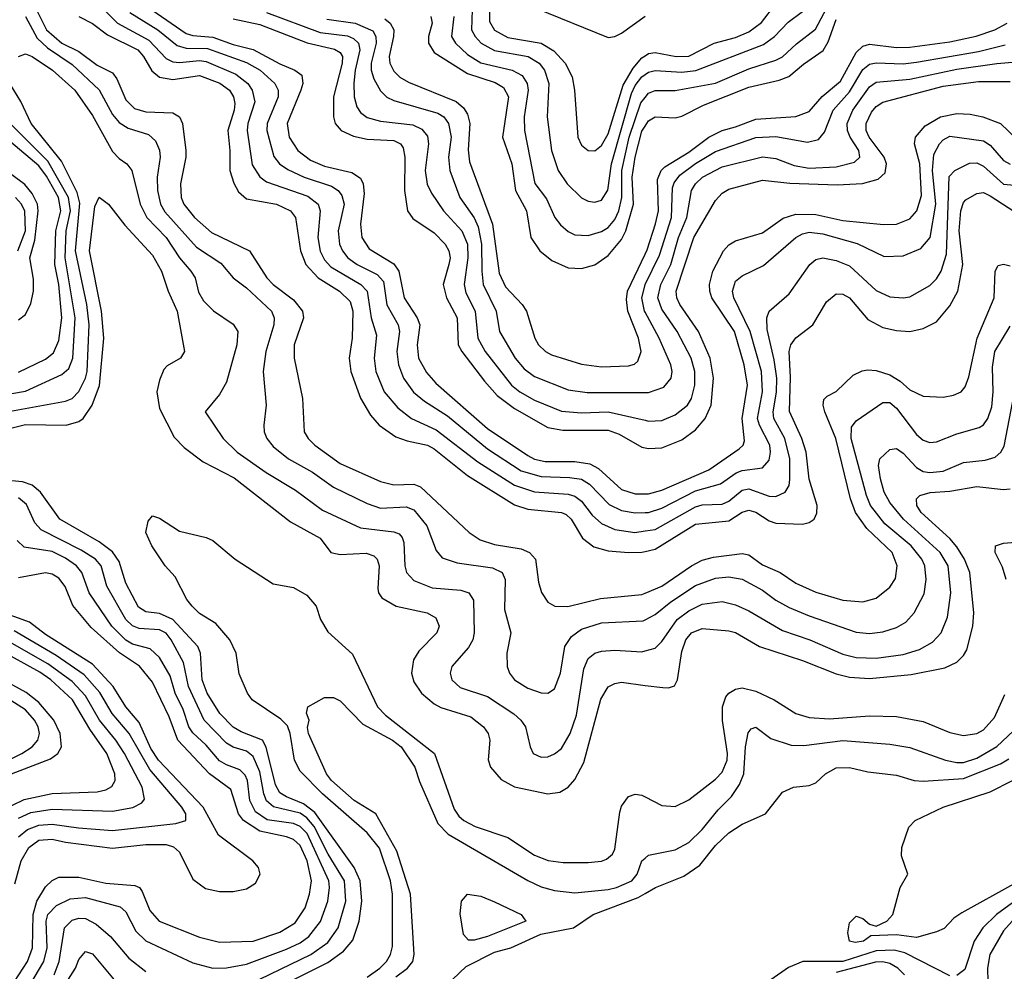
# Model space of a CAD drawing. Header units: inches. Extents: x 1308407 to 1441228, y 959628 to 1036311.
# Tile 257 of 656: x 1358133 to 1361072, y 992980 to 995820. Entities that reach past the tile are written whole.
import ezdxf

# ---------------------------------------------------------------- set-up
doc = ezdxf.new("R2010")
doc.units = ezdxf.units.IN
doc.header["$MEASUREMENT"] = 0
doc.layers.add('B3959', color=7, linetype='Continuous')
doc.layers.add('B3969', color=7, linetype='Continuous')

msp = doc.modelspace()

# ---------------------------------------------------------------- linework, layer by layer
at = {"layer": 'B3959', "color": 5}
for points, elevation in [([(1358370, 995865), (1358424.9, 995810), (1358519.1, 995759.1), (1358570, 995704.6), (1358590, 995694.6), (1358610, 995692.6), (1358670, 995698.2), (1358690, 995695.2), (1358778, 995658), (1358814.5, 995630), (1358826.9, 995610), (1358834.7, 995574.7), (1358814, 995510), (1358812.1, 995490), (1358826.7, 995386.7), (1358850, 995351.7), (1358870, 995336.7), (1358993.2, 995293.2), (1359023.9, 995270), (1359029.7, 995249.7), (1359023, 995170), (1359029.8, 995129.8), (1359043.2, 995103.2), (1359062.2, 995082.2), (1359151, 995030), (1359170.7, 995010), (1359182.6, 994930), (1359198.5, 994878.5), (1359191.1, 994810), (1359195.9, 994770), (1359221.1, 994710), (1359261.4, 994661.4), (1359302.8, 994630), (1359376.6, 994596.6), (1359500.6, 994500.6), (1359610, 994430.6), (1359670, 994411), (1359770, 994403.9), (1359790, 994398.1), (1359810, 994383.4), (1359841.5, 994341.5), (1359870, 994316.7), (1359910, 994298.4), (1359969.8, 994289.8), (1360000, 994294.4)], 3240), ([(1358498.5, 995870), (1358630, 995779.4), (1358650, 995773.3), (1358710, 995767.6), (1358770, 995745.7), (1358830, 995731.3), (1358910, 995688.1), (1358954, 995670), (1358975, 995655), (1358977.9, 995630), (1358972.4, 995610), (1358931.9, 995510), (1358937.6, 995470), (1358963.3, 995430), (1359001.1, 995401.1), (1359043.3, 995383.3), (1359124.2, 995364.2), (1359150, 995347), (1359158.3, 995330), (1359161.4, 995301.4), (1359150.7, 995210), (1359154.2, 995170), (1359176.8, 995136.8), (1359250, 995091.6), (1359265.1, 995070), (1359280.4, 994990), (1359319.9, 994930), (1359327.2, 994910), (1359319.5, 994850), (1359323.6, 994810), (1359347.3, 994767.3), (1359375.3, 994735.3), (1359530, 994599.9), (1359650, 994519.2), (1359670, 994509), (1359701.8, 994501.8), (1359790, 994501.6), (1359835.2, 994495.2), (1359861.1, 994481.1), (1359930, 994418.5), (1359970, 994405.1), (1360000, 994405.5)], 3280), ([(1359536.8, 995876.8), (1359535.1, 995815.1), (1359550, 995789), (1359590, 995767.5), (1359689.7, 995749.7), (1359727.1, 995727.1), (1359761.8, 995690), (1359782.4, 995650), (1359789.3, 995610), (1359798.9, 995470), (1359810, 995445.6), (1359830, 995429.4), (1359850, 995428.7), (1359870, 995444.5), (1359890, 995479.1), (1359934.8, 995625.2), (1359964.5, 995675.5), (1359990, 995706.6), (1360000, 995712.8)], 3480), ([(1358185.8, 995845.8), (1358213.1, 995790), (1358258.7, 995750), (1358310, 995725.4), (1358364, 995684), (1358410, 995661.5), (1358423.6, 995643.6), (1358450, 995581.5), (1358475.6, 995555.6), (1358510, 995544.9), (1358590, 995542), (1358610.6, 995530.6), (1358619.3, 995510), (1358629, 995430), (1358629, 995410), (1358612.7, 995330), (1358614.9, 995290), (1358622.8, 995270), (1358654.6, 995230), (1358705.5, 995185.5), (1358818.9, 995130), (1358871.3, 995050), (1358890, 995029.7), (1358950, 994984.2), (1358976.9, 994950), (1358980.7, 994930), (1358952.3, 994850), (1358952.9, 994810), (1358977.7, 994690), (1358982, 994590), (1358994, 994570), (1359014, 994550), (1359090, 994495.6), (1359210, 994441.9), (1359250, 994431.6), (1359310, 994433.8), (1359330, 994426.6), (1359474.8, 994290), (1359508.1, 994268.1), (1359550, 994254.2), (1359630, 994240.6), (1359655.3, 994230), (1359673.3, 994210), (1359682, 994142), (1359691.1, 994111.1), (1359710, 994082.4), (1359730.1, 994070.1), (1359768.9, 994068.9), (1359866.9, 994093.1), (1359990, 994104.5), (1360000, 994108.7)], 3180), ([(1358461.6, 995841.6), (1358545.5, 995790), (1358603.2, 995743.2), (1358630, 995734.9), (1358693.8, 995733.8), (1358810, 995692.7), (1358850.5, 995670), (1358894.9, 995630), (1358904.5, 995610), (1358904.8, 995590), (1358871.5, 995510), (1358870.4, 995490), (1358892.2, 995412.2), (1358909.1, 995390), (1358933.2, 995373.2), (1358982.6, 995350), (1359063.4, 995323.4), (1359083.8, 995310), (1359095.2, 995295.2), (1359101.4, 995270), (1359084, 995190), (1359087.7, 995150), (1359096.5, 995130), (1359112.7, 995110), (1359140.4, 995090), (1359200.2, 995060.2), (1359219.3, 995039.3), (1359229, 994969), (1359262.4, 994910), (1359267.3, 994890), (1359259.2, 994830), (1359263.5, 994790), (1359278.7, 994750), (1359309.1, 994709.1), (1359341.6, 994681.6), (1359410, 994637.6), (1359530, 994539.3), (1359630, 994474.2), (1359690, 994456.6), (1359774.1, 994454.1), (1359810, 994448.6), (1359833.8, 994433.8), (1359892.9, 994372.9), (1359930, 994355.5), (1359970, 994348.3), (1360000, 994349.4)], 3260), ([(1358870, 995841.4), (1359030, 995782.3), (1359111.6, 995771.6), (1359130, 995764.4), (1359144.8, 995750), (1359148.1, 995730), (1359134.4, 995670), (1359130.4, 995630.4), (1359131.9, 995590), (1359139.8, 995559.8), (1359150, 995543.3), (1359170, 995528.2), (1359210, 995517.7), (1359306.6, 995506.6), (1359333.9, 995493.9), (1359350, 995472.7), (1359353.6, 995450), (1359343.1, 995370), (1359349.5, 995329.5), (1359362.3, 995302.3), (1359397.8, 995250), (1359452.6, 995190), (1359469.5, 995150), (1359470.7, 995110), (1359459.6, 995030), (1359464.9, 995004.9), (1359492.7, 994950), (1359500.4, 994870), (1359522.1, 994830), (1359600.7, 994730), (1359626.1, 994710), (1359670, 994685.2), (1359750, 994651.7), (1359810, 994646.7), (1359890.1, 994650.1), (1360000, 994624.6)], 3340), ([(1359483.9, 995850), (1359482.2, 995790), (1359492.8, 995770), (1359510.9, 995750), (1359550, 995728.1), (1359650.8, 995710.8), (1359684.2, 995690), (1359699.5, 995670), (1359712.2, 995630), (1359707.9, 995530), (1359720.8, 995430), (1359740.8, 995370), (1359767.4, 995330), (1359810, 995288.4), (1359830, 995278.8), (1359850, 995275.7), (1359870, 995281.2), (1359888.7, 995311.3), (1359899.8, 995390), (1359959.7, 995600.3), (1359970, 995623.8), (1359990, 995650.1), (1360000, 995656.8)], 3460), ([(1359674.1, 995854.1), (1359890, 995767.2), (1359910, 995770.1), (1359930, 995780.4), (1360000, 995830.4)], 3520), ([(1358150.5, 995830), (1358185.3, 995765.3), (1358216.5, 995736.5), (1358290, 995686), (1358370.5, 995610.5), (1358410, 995537.5), (1358430, 995513.3), (1358456.6, 995496.6), (1358517.5, 995477.5), (1358538.4, 995458.4), (1358550.8, 995430.8), (1358552.8, 995410), (1358543.4, 995350), (1358544.1, 995310), (1358553.6, 995270), (1358566.5, 995246.5), (1358661.4, 995141.4), (1358733.9, 995093.9), (1358770.1, 995050.1), (1358810, 995019.8), (1358884.6, 994950), (1358893, 994930), (1358891.7, 994910), (1358868, 994830), (1358860.1, 994770), (1358868.8, 994670), (1358861.4, 994610), (1358862.8, 994590), (1358871.2, 994570), (1358890, 994546.3), (1358935.3, 994510), (1359006.9, 994470), (1359070, 994424.9), (1359170, 994375.9), (1359210, 994362.6), (1359286.8, 994366.8), (1359310, 994357.9), (1359348.8, 994310), (1359375.9, 994235.9), (1359394.4, 994214.4), (1359439.4, 994199.4), (1359544.3, 994184.3), (1359573.1, 994170), (1359582.3, 994150), (1359580.2, 994060.2), (1359598.9, 993990), (1359587.5, 993930), (1359587.9, 993890), (1359595.5, 993870), (1359610.2, 993850), (1359650, 993825.5), (1359690, 993811.4), (1359709.9, 993810.1), (1359730, 993823.2), (1359747.5, 993870), (1359760.7, 993950), (1359780.4, 993979.6), (1359810, 994001.8), (1359870, 994020.1), (1359993.9, 994026.1), (1360000, 994029.4)], 3160), ([(1358309.6, 995830), (1358350, 995808.9), (1358395.2, 995775.2), (1358485.8, 995730), (1358503.1, 995710), (1358527.3, 995667.3), (1358550, 995648.2), (1358590, 995641.7), (1358670, 995653.9), (1358730.7, 995630.7), (1358759.7, 995610), (1358771.8, 995590), (1358775.3, 995570), (1358773.2, 995550), (1358754.2, 995490), (1358760.2, 995430), (1358760.1, 995370), (1358771.9, 995331.9), (1358786.6, 995306.6), (1358810, 995285.9), (1358899.7, 995270), (1358941.3, 995250), (1358956.5, 995230), (1358970.9, 995130), (1358987.2, 995090), (1359024.5, 995050), (1359087.9, 995010), (1359119.6, 994979.6), (1359127.2, 994950), (1359125.3, 994870), (1359117.1, 994810), (1359121.2, 994770), (1359150.3, 994690.3), (1359180.4, 994640.4), (1359206.1, 994610), (1359255.8, 994575.8), (1359290, 994563.4), (1359350, 994550.7), (1359370, 994539.4), (1359470, 994460.1), (1359610, 994371.9), (1359650, 994359.2), (1359750, 994350), (1359763.9, 994343.9), (1359779.1, 994330), (1359813.1, 994273.1), (1359847.4, 994247.4), (1359890, 994235), (1359950.6, 994230.6), (1359990, 994231.3), (1360000, 994233.5)], 3220), ([(1358770, 995822.4), (1358850, 995806.2), (1358991.5, 995751.5), (1359072.6, 995732.6), (1359090, 995722.4), (1359096.9, 995710), (1359095.3, 995690), (1359070.3, 995590), (1359070.1, 995530.1), (1359075.3, 995510), (1359092.7, 995490), (1359130, 995472.4), (1359170, 995463.8), (1359250, 995459.2), (1359269.4, 995450), (1359277.3, 995437.3), (1359282.5, 995410), (1359281.4, 995310), (1359291.1, 995250), (1359306.7, 995226.7), (1359370, 995184.6), (1359402.7, 995150), (1359414.5, 995130), (1359417.6, 995110), (1359414.4, 995090), (1359397.3, 995030), (1359406.8, 994990), (1359439, 994930), (1359442.3, 994850), (1359452.9, 994830), (1359521, 994741), (1359558.8, 994698.8), (1359610, 994660.2), (1359710, 994603), (1359754.8, 994594.8), (1359890, 994594.8), (1359923, 994583), (1359990, 994544.8), (1360000, 994542.5)], 3320), ([(1359050, 995821.9), (1359134.8, 995810), (1359186.8, 995786.8), (1359196.6, 995770), (1359196.8, 995750), (1359182.3, 995690), (1359182.2, 995670), (1359190, 995643.5), (1359210, 995608.2), (1359229.2, 995589.2), (1359250, 995579.1), (1359381.3, 995541.3), (1359399.1, 995530), (1359413.5, 995510), (1359420.8, 995470), (1359413.4, 995410), (1359417.2, 995370), (1359447.3, 995290), (1359489.3, 995229.3), (1359501.8, 995201.8), (1359512, 995150), (1359512.2, 995070), (1359516.9, 995030), (1359555.7, 994950), (1359565.7, 994890), (1359611.8, 994810), (1359638.7, 994778.7), (1359670, 994755.7), (1359770, 994715.7), (1359827.3, 994707.3), (1360000, 994707.5)], 3360), ([(1359223, 995823), (1359239.4, 995810), (1359249.8, 995790), (1359249.3, 995770), (1359235.6, 995710), (1359237.8, 995690), (1359250, 995666.1), (1359268.2, 995648.2), (1359293.8, 995633.8), (1359435.8, 995575.8), (1359457.5, 995557.5), (1359470, 995538.7), (1359476.6, 995510), (1359472.1, 995432.1), (1359476.1, 995396.1), (1359544.7, 995210), (1359564.2, 995064.2), (1359583.1, 995023.1), (1359633.2, 994970), (1359645.6, 994950), (1359671.3, 994870), (1359682.2, 994850), (1359702.2, 994830), (1359720.2, 994820.2), (1359810, 994792), (1359870, 994784.6), (1359950, 994786.9), (1359968.2, 994791.8), (1359978.7, 994801.3), (1359988.3, 994830), (1359979.9, 994870), (1359948, 994950), (1359944.7, 994984.7), (1359947.7, 995010), (1360000, 995120)], 3380), ([(1359360.3, 995830), (1359364.1, 995810), (1359353.8, 995770), (1359353.3, 995750), (1359370, 995722.1), (1359470, 995659.4), (1359552.9, 995632.9), (1359577.6, 995617.6), (1359591.8, 995590), (1359574, 995470), (1359602.5, 995390), (1359613.1, 995310), (1359645.9, 995250), (1359658.9, 995170), (1359685.5, 995130), (1359721.2, 995101.2), (1359770, 995080.1), (1359810, 995077.5), (1359850, 995089), (1359890, 995116.9), (1359930, 995164.5), (1359942.9, 995190), (1359965, 995270), (1359961.6, 995350), (1359970, 995410.2), (1359990, 995487.4), (1360000, 995502.8)], 3420), ([(1359428.8, 995830), (1359421.9, 995770), (1359433.8, 995750), (1359470, 995716.6), (1359510, 995691.4), (1359602.9, 995670), (1359633.4, 995653.4), (1359648.3, 995630), (1359651.3, 995610), (1359638.6, 995530), (1359639.7, 995490), (1359671.2, 995331.2), (1359705.4, 995285.4), (1359730.1, 995230.1), (1359747.5, 995207.5), (1359770, 995188.3), (1359790, 995178.1), (1359830, 995176.4), (1359870, 995187.9), (1359890, 995200.5), (1359910, 995224.4), (1359921.8, 995250), (1359931, 995290), (1359930.9, 995370), (1359952.3, 995470), (1359987.6, 995572.4), (1360000, 995588.1)], 3440), ([(1358130, 995710.5), (1358150, 995718.6), (1358170, 995710.6), (1358231.1, 995670), (1358297.3, 995610), (1358350, 995534.2), (1358410, 995426.8), (1358430, 995405.5), (1358452.6, 995390), (1358468.1, 995370), (1358493, 995270), (1358512.3, 995230), (1358570.7, 995170), (1358610, 995109.1), (1358644.1, 995070), (1358656.6, 995050), (1358667.2, 995007.2), (1358681.5, 994981.5), (1358711.4, 994951.4), (1358770, 994912), (1358784.6, 994890), (1358781.6, 994850), (1358750, 994738.7), (1358730, 994701.3), (1358686.8, 994650), (1358740.5, 994570), (1358782, 994530), (1358869.3, 994469.3), (1358956.5, 994416.5), (1359036.9, 994356.9), (1359150, 994303.8), (1359250, 994292.1), (1359265.4, 994285.4), (1359274.8, 994274.8), (1359279.7, 994259.7), (1359282.6, 994190), (1359288.2, 994170), (1359310, 994146.1), (1359364.7, 994124.7), (1359450, 994117.7), (1359473.7, 994110), (1359488.1, 994088.1), (1359490.1, 993989.9), (1359485.8, 993970), (1359472.9, 993947.1), (1359422.7, 993890), (1359418.3, 993870), (1359423, 993850), (1359447.6, 993827.6), (1359530, 993800.8), (1359608.4, 993748.4), (1359629.4, 993730), (1359643, 993710), (1359656.9, 993650), (1359665.8, 993630), (1359690, 993618.9), (1359710, 993620.5), (1359730, 993628.8), (1359750, 993644.8), (1359776.6, 993690), (1359795.1, 993744.9), (1359817.5, 993882.5), (1359830, 993913.9), (1359849.9, 993930.1), (1359870, 993936.1), (1359910, 993938.5), (1359990, 993933.5), (1360000, 993936.3)], 3140), ([(1358050, 994642.2), (1358270, 994681.9), (1358290, 994690.1), (1358309.7, 994710.3), (1358329.9, 994750), (1358334.5, 994770), (1358340.1, 994910), (1358334, 994970), (1358300.1, 995130), (1358313, 995273), (1358304.6, 995304.6), (1358257.7, 995397.7), (1358167.4, 995510), (1358136.2, 995576.2), (1358104, 995630)], 3140), ([(1358130, 994768.7), (1358210, 994806.7), (1358234, 994826), (1358250, 994862.4), (1358258.9, 994930), (1358249.6, 995030), (1358237.8, 995090), (1358240.8, 995190), (1358256, 995250), (1358249.1, 995290), (1358213.3, 995353.3), (1358190, 995384.3), (1358034.6, 995514.6)], 3180), ([(1358110, 994704.7), (1358150, 994711.9), (1358258.6, 994761.4), (1358280.3, 994779.7), (1358292.1, 994810), (1358299.1, 994930), (1358269.2, 995109.2), (1358272.3, 995190), (1358284.7, 995250), (1358278.6, 995290), (1358217.5, 995397.5), (1358104.4, 995510)], 3160), ([(1358130, 994924.4), (1358150, 994940.7), (1358166.6, 994973.4), (1358174.2, 995010), (1358174.3, 995045.7), (1358163.9, 995110), (1358177.9, 995162.1), (1358188, 995250), (1358186.4, 995270), (1358170, 995301.8), (1358148.2, 995328.2), (1358070, 995386.2)], 3220), ([(1358030, 994582.4), (1358150, 994611.9), (1358271.5, 994610), (1358310, 994620.6), (1358323.1, 994630), (1358349.1, 994670), (1358371, 994729), (1358384.5, 994870), (1358377.7, 994950), (1358341.5, 995130), (1358357.4, 995262.6), (1358369.9, 995290.1), (1358398.5, 995270), (1358447.1, 995207.1), (1358530, 995117.8), (1358556.5, 995070), (1358576.2, 995010), (1358603.2, 994950), (1358625.4, 994830), (1358613, 994810), (1358573, 994787), (1358563.6, 994776.4), (1358550, 994744.8), (1358542.5, 994710), (1358550, 994659.8), (1358594.5, 994574.5), (1358623.9, 994543.9), (1358680.9, 994500.9), (1358773.1, 994453.1), (1358941.4, 994321.4), (1359030, 994273.3), (1359061.6, 994230), (1359090, 994224), (1359167.7, 994227.7), (1359190, 994219.8), (1359200.1, 994210), (1359206, 994190), (1359202.5, 994122.5), (1359204.3, 994110), (1359214.4, 994094.4), (1359257.3, 994070), (1359349.6, 994049.6), (1359375, 994035), (1359385.1, 994010), (1359378, 993990), (1359324.4, 993935.6), (1359309, 993910), (1359303.1, 993870), (1359310, 993844.2), (1359332.2, 993810), (1359370, 993778.3), (1359390, 993767.8), (1359479.4, 993739.4), (1359517.8, 993710), (1359531.3, 993690), (1359536.8, 993670), (1359531.1, 993611.1), (1359538, 993590), (1359570, 993553.1), (1359610, 993531), (1359710, 993509.6), (1359745.3, 993514.7), (1359770, 993529.4), (1359790, 993552.5), (1359816.8, 993603.2), (1359867.4, 993792.6), (1359890, 993829.4), (1359910, 993839.5), (1359930, 993842.7), (1360000, 993833.7)], 3120), ([(1358127.8, 995130), (1358150.6, 995190), (1358148.6, 995248.6), (1358138.7, 995270), (1358120.3, 995290)], 3240), ([(1360000, 994947.1), (1359998.4, 994950), (1359990.2, 994990), (1360000, 995029.3)], 3360), ([(1358899.9, 992930), (1359053.4, 993006.6), (1359100.1, 993039.9), (1359127.2, 993072.8), (1359146.5, 993130), (1359154, 993190), (1359149, 993250), (1359131.3, 993290), (1359014, 993454), (1358980.4, 993480.4), (1358930, 993500.6), (1358910, 993513.4), (1358896.3, 993536.3), (1358868.7, 993648.7), (1358857.9, 993670), (1358794.7, 993694.7), (1358770, 993709.3), (1358730.1, 993750.1), (1358693, 993810), (1358678, 993850), (1358672.9, 993930), (1358664.7, 993950), (1358590, 994030.4), (1358550, 994048.4), (1358510, 994052.9), (1358487.3, 994067.3), (1358450, 994138.4), (1358430, 994202.9), (1358410, 994232.6), (1358370, 994261.7), (1358252.7, 994330), (1358194.9, 994410), (1358170, 994430.7), (1358141.1, 994441.1), (1358110, 994443.6)], 3120), ([(1358790, 992928), (1359002.6, 993030), (1359053.3, 993066.7), (1359083.5, 993110), (1359106.9, 993190), (1359102.8, 993250), (1359053.8, 993330), (1359012.6, 993412.6), (1358990, 993438.5), (1358970, 993451.9), (1358890.7, 993470.7), (1358870, 993489.2), (1358861.4, 993510), (1358850, 993575.2), (1358830, 993621.8), (1358810, 993637.3), (1358770, 993649.1), (1358750, 993661.4), (1358684.2, 993730), (1358637.4, 993830), (1358622, 993902), (1358585.5, 993970), (1358570, 993989.1), (1358550, 993999.5), (1358490, 994003.5), (1358470, 994011.5), (1358450.3, 994030), (1358393.4, 994130), (1358376.6, 994190), (1358359, 994210), (1358316.9, 994236.9), (1358197.7, 994297.7), (1358178.3, 994318.3), (1358153, 994373), (1358130, 994393.5)], 3140), ([(1359170, 992962.7), (1359208.3, 992990), (1359227.9, 993010), (1359239.9, 993030), (1359245.8, 993054.2), (1359245.7, 993210), (1359240.3, 993250), (1359207.5, 993347.5), (1359170, 993393.3), (1359037.2, 993510), (1358970, 993577.3), (1358953.9, 993610), (1358940.4, 993690), (1358932.4, 993712.4), (1358912.3, 993732.3), (1358827.2, 993790), (1358813.6, 993810), (1358788.2, 993868.2), (1358778.9, 993930), (1358760.6, 993970), (1358718.5, 994018.5), (1358670, 994048.5), (1358647.7, 994070), (1358631.6, 994090), (1358597.3, 994157.3), (1358567.7, 994190), (1358527.7, 994250), (1358509.7, 994290.3), (1358516.6, 994323.4), (1358530, 994339.1), (1358550, 994332.2), (1358610, 994294), (1358690, 994274.9), (1358710, 994265.8), (1358776.5, 994210), (1358890, 994136.3), (1358950, 994126), (1358990, 994102.6), (1359017.7, 994070), (1359031.2, 994030), (1359053.2, 993993.2), (1359126.7, 993926.7), (1359201.4, 993770), (1359224.7, 993744.7), (1359371, 993630), (1359430, 993464.2), (1359443.5, 993443.5), (1359459, 993430), (1359492.8, 993412.8), (1359590, 993379.6), (1359670, 993326.9), (1359710.5, 993310.5), (1359755, 993305), (1359830, 993304.6), (1359870, 993309.1), (1359885, 993315), (1359902.7, 993330), (1359910, 993344.6), (1359924.7, 993455.3), (1359930, 993473.4), (1359950, 993502), (1359970, 993509.1), (1359990, 993506), (1360000, 993500.8)], 3080), ([(1358134.9, 992890), (1358205.3, 993010), (1358215.3, 993050), (1358212.6, 993130), (1358217.3, 993150), (1358243.2, 993176.8), (1358283.4, 993196.6), (1358330, 993200.2), (1358433.1, 993173.1), (1358450, 993157.3), (1358480, 993100), (1358510, 993071.4), (1358650, 993005.1), (1358710, 992990.1), (1358750.5, 992990.5), (1358810, 993001.7), (1358930, 993046.1), (1358970, 993065.5), (1358995.9, 993084.1), (1359031, 993129), (1359052.8, 993190), (1359058.4, 993230), (1359056, 993250), (1358991.3, 993391.3), (1358970, 993412.5), (1358950, 993421.4), (1358872.2, 993432.2), (1358836.7, 993456.7), (1358820.6, 993490), (1358813.4, 993550), (1358806.1, 993566.1), (1358790, 993581.9), (1358750, 993596), (1358730, 993608.6), (1358690, 993655.4), (1358650, 993692), (1358638.2, 993710), (1358621.5, 993761.5), (1358597.2, 993810), (1358582.5, 993862.5), (1358550, 993916.4), (1358522.8, 993942.8), (1358470, 993956.8), (1358450, 993968.3), (1358408.4, 994010), (1358340.9, 994110), (1358318.8, 994170), (1358302.4, 994190), (1358270, 994213.6), (1358230, 994233.2), (1358146.3, 994246.3), (1358125.9, 994265.9)], 3160), ([(1358091.4, 992910), (1358156.7, 993010), (1358171.1, 993050), (1358172.9, 993150), (1358183.9, 993190), (1358210, 993232.5), (1358230, 993251.1), (1358250, 993261), (1358310, 993261.3), (1358390, 993243.3), (1358476.6, 993236.6), (1358490.3, 993230.3), (1358498.9, 993218.9), (1358521.7, 993161.7), (1358549.6, 993129.6), (1358670, 993081.8), (1358730, 993067.5), (1358830, 993070.4), (1358910, 993096.7), (1358955.2, 993124.8), (1358985, 993170), (1358998.7, 993210), (1359004.4, 993250), (1358991.5, 993310), (1358970, 993356), (1358950, 993374), (1358930, 993381.8), (1358850, 993398.9), (1358801, 993430), (1358786.1, 993450), (1358763.2, 993523.2), (1358699.9, 993570), (1358605.1, 993670), (1358579.8, 993739.8), (1358530, 993843.1), (1358490.6, 993890.6), (1358430.7, 993930.7), (1358346.2, 994006.2), (1358291.7, 994071.7), (1358268.4, 994128.4), (1358250, 994153.7), (1358230, 994165.8), (1358210, 994169.4), (1358130, 994154.1)], 3180), ([(1358118.3, 993241.7), (1358137.1, 993310), (1358160.4, 993350), (1358190, 993371.7), (1358230, 993375), (1358270, 993365.2), (1358410, 993347.5), (1358510, 993359), (1358570, 993358.5), (1358591.8, 993351.8), (1358610, 993335.8), (1358650, 993255.4), (1358687.5, 993227.5), (1358730, 993218.5), (1358770, 993218.5), (1358810, 993226.1), (1358837, 993243), (1358851, 993270), (1358845.9, 993290), (1358828.8, 993310), (1358726.7, 993386.7), (1358681.2, 993470), (1358547.7, 993610), (1358525, 993645), (1358490, 993723), (1358450, 993770), (1358412.4, 993830), (1358350, 993896.6), (1358210, 993985.5), (1358162.2, 994022.2), (1358010, 994076.5)], 3220), ([(1358130, 993381.4), (1358156.2, 993403.8), (1358190, 993416.1), (1358230, 993419.7), (1358308.3, 993408.3), (1358410, 993400.7), (1358599.1, 993420.9), (1358628.6, 993430), (1358628.8, 993450), (1358617.3, 993470), (1358522.1, 993582.1), (1358460.3, 993690), (1358409.2, 993749.2), (1358372.3, 993812.3), (1358325.3, 993865.3), (1358242.3, 993922.3), (1358116.4, 993996.4)], 3240), ([(1358130, 993437.3), (1358166.2, 993453.8), (1358230, 993464), (1358410, 993458.1), (1358470.8, 993469.2), (1358497.4, 993482.6), (1358505.6, 993494.4), (1358498.7, 993530), (1358446.2, 993630), (1358420.2, 993670), (1358371.5, 993730), (1358330, 993802.3), (1358290, 993844.8), (1358217.6, 993897.6), (1358090, 993970.5)], 3260), ([(1358110, 993475), (1358146.7, 993493.3), (1358230, 993511), (1358364.2, 993515.8), (1358390, 993521.9), (1358408, 993532), (1358418.3, 993550), (1358417.4, 993570), (1358392.8, 993630), (1358342.7, 993702.7), (1358290.7, 993790), (1358226.1, 993850), (1358193.2, 993873.2), (1358070, 993941.1)], 3280), ([(1358095.5, 993564.5), (1358225.2, 993614.8), (1358247.3, 993630), (1358258, 993650), (1358254, 993690), (1358234.7, 993730), (1358190, 993782.3), (1358152.3, 993812.3), (1357990, 993900.8)], 3320), ([(1358052, 993588), (1358139.9, 993630), (1358170.2, 993649.8), (1358187.1, 993670), (1358192, 993690), (1358188.3, 993710), (1358177.1, 993730), (1358150, 993760.4), (1357990, 993861.7)], 3340), ([(1359255.9, 992964.1), (1359290.4, 992990), (1359306.2, 993010), (1359310.4, 993030), (1359299.7, 993210), (1359258.8, 993338.8), (1359196, 993450), (1359131.5, 993490), (1359064, 993550), (1359049.3, 993570), (1358995.4, 993690), (1358992.3, 993707.7), (1358997.2, 993730), (1358989.7, 993750.3), (1358993.2, 993770), (1359042.6, 993797.4), (1359070, 993797.7), (1359090, 993787.4), (1359157.6, 993717.6), (1359245.8, 993670), (1359271.7, 993650), (1359313.1, 993590), (1359327, 993547), (1359381.4, 993421.4), (1359412.3, 993390), (1359650, 993251.2), (1359690, 993232.3), (1359730, 993221.5), (1359790, 993214.9), (1359890, 993224.7), (1359914.5, 993230), (1359960.4, 993250), (1359976.7, 993270), (1359990.4, 993309.6), (1360000, 993318.1)], 3060), ([(1359424.6, 992955.4), (1359465.7, 992994.3), (1359550, 993037.2), (1359599.5, 993050), (1359688.7, 993091.3), (1359786, 993110), (1359844.8, 993150), (1359979.5, 993200.5), (1360000, 993212.3)], 3040), ([(1358235.7, 992970), (1358251.3, 993010), (1358266.5, 993110), (1358290, 993132.6), (1358310, 993139.2), (1358330, 993137.7), (1358361.4, 993121.4), (1358404.5, 993084.5), (1358459.2, 993019.2), (1358510, 992980.1)], 3140), ([(1358249.2, 992910), (1358299.5, 992990), (1358310, 993015.8), (1358330, 993039.3), (1358350, 993032.2), (1358415.3, 992955.3)], 3120)]:
    msp.add_lwpolyline(points, dxfattribs=dict(at, elevation=elevation))
at = {"layer": 'B3959', "color": 5, "elevation": 3040}
msp.add_lwpolyline([(1359490, 993072.8), (1359473.3, 993073.3), (1359458, 993090), (1359447.7, 993152.3), (1359452.3, 993190), (1359470, 993210.4), (1359510, 993204.9), (1359550, 993187.3), (1359630.5, 993150), (1359644, 993130), (1359530, 993084.2)], close=True, dxfattribs=at)
at = {"layer": 'B3969', "color": 5}
for points, elevation in [([(1360000, 995588.1), (1360010, 995600.9), (1360030, 995608.5), (1360090, 995608.4), (1360210, 995630.3), (1360310, 995673.8), (1360390, 995699.1), (1360410.2, 995709.8), (1360451.6, 995748.4), (1360508.5, 995791.5), (1360550, 995871)], 3440), ([(1360000, 995712.8), (1360010, 995719), (1360030, 995722.3), (1360093, 995710), (1360130, 995711), (1360206.6, 995750), (1360270, 995767), (1360310, 995783.8), (1360347.7, 995812.3), (1360390, 995867.7)], 3480), ([(1360000, 995656.8), (1360010, 995663.5), (1360030, 995669), (1360110, 995663.6), (1360151.4, 995668.6), (1360353.6, 995746.4), (1360386.3, 995770), (1360427.4, 995812.6), (1360470, 995844.2)], 3460), ([(1360000, 995502.8), (1360010, 995518.2), (1360030, 995530.1), (1360090, 995527.6), (1360110, 995532.3), (1360174.7, 995565.3), (1360310, 995619), (1360400.6, 995639.4), (1360428.9, 995651.1), (1360472.4, 995687.6), (1360531.8, 995728.2), (1360546.1, 995753.9), (1360570, 995820.8)], 3420), ([(1360000, 995120), (1360006.4, 995133.6), (1360030.8, 995210.8), (1360040, 995250), (1360037.2, 995342.8), (1360047.6, 995370), (1360058.5, 995381.5), (1360130, 995424.9), (1360190, 995469.8), (1360229.9, 995490), (1360270, 995500.2), (1360330, 995523.5), (1360450, 995531), (1360490, 995546.5), (1360528.7, 995591.3), (1360583.4, 995636.6), (1360630, 995722.3), (1360650, 995741.6), (1360670, 995746.9), (1360750, 995736.8), (1360790, 995738.2), (1360910, 995754.5), (1360988.5, 995771.5), (1361044.1, 995790), (1361081.2, 995810)], 3380), ([(1360000, 995029.3), (1360000.2, 995030), (1360042.9, 995117.1), (1360079, 995230), (1360082, 995318), (1360086.6, 995333.4), (1360103.9, 995356.1), (1360150, 995391), (1360210, 995426.9), (1360330, 995468.3), (1360390, 995471.6), (1360485, 995455), (1360517.8, 995462.2), (1360535.8, 995484.2), (1360561.8, 995550), (1360610, 995605.2), (1360650, 995671.5), (1360670, 995687.2), (1360690, 995691.2), (1360770, 995688.8), (1360810, 995693.8), (1360994.9, 995725.1), (1361075, 995745)], 3360), ([(1360000, 994624.6), (1360010, 994622.3), (1360050, 994623.6), (1360090, 994640.6), (1360126.1, 994670), (1360138, 994690), (1360148.3, 994730), (1360148.4, 994770), (1360137.7, 994810), (1360095.8, 994890), (1360050, 994956.6), (1360038.4, 994990), (1360047.1, 995030), (1360076.7, 995090), (1360099.2, 995170), (1360124.6, 995230), (1360138.7, 995310), (1360149.9, 995330), (1360170.9, 995350), (1360230, 995380.6), (1360350, 995411), (1360390, 995406.2), (1360445, 995385), (1360490, 995377.5), (1360570, 995381.4), (1360624.7, 995395.3), (1360640.7, 995410), (1360637.5, 995430), (1360612.1, 995470), (1360604.6, 995490), (1360603.6, 995510), (1360620.4, 995550), (1360670, 995619.5), (1360690, 995633.4), (1360790, 995642.8), (1360930, 995673), (1361050, 995689.3), (1361250, 995706.4)], 3340), ([(1360000, 994542.5), (1360010, 994540.3), (1360050, 994542.8), (1360110, 994566.3), (1360150, 994596.2), (1360179.7, 994630), (1360197.4, 994670), (1360204.3, 994750), (1360194, 994810), (1360159.4, 994890), (1360103.4, 994970), (1360094.3, 994990), (1360092.8, 995010), (1360145.2, 995170), (1360210, 995280.9), (1360230, 995302.9), (1360250, 995314), (1360350, 995341.3), (1360431.9, 995331.9), (1360573, 995327), (1360648.5, 995331.5), (1360696, 995344), (1360716.5, 995363.5), (1360721, 995390), (1360713.7, 995410), (1360668.6, 995470), (1360660.1, 995490), (1360659.4, 995510), (1360675.8, 995544.2), (1360690, 995561), (1360710, 995574.2), (1360890, 995621.6), (1360995.3, 995635.3), (1361090, 995635.5)], 3320), ([(1360000, 994405.5), (1360010, 994405.7), (1360050, 994415.8), (1360190, 994477.1), (1360280.3, 994539.7), (1360292.2, 994550), (1360297.1, 994562.9), (1360289.7, 994630), (1360305.7, 994730), (1360295.5, 994790), (1360266.5, 994890), (1360199.4, 994990), (1360192.8, 995010), (1360191.9, 995030), (1360202.2, 995070), (1360233.6, 995130), (1360250, 995148.7), (1360270, 995160.3), (1360350, 995184.6), (1360412.3, 995227.7), (1360450, 995240.1), (1360510, 995239.1), (1360590, 995220.9), (1360711.1, 995208.9), (1360750, 995210.1), (1360790, 995225.6), (1360810.6, 995249.4), (1360824.9, 995295.1), (1360820, 995390), (1360804.2, 995450), (1360806.7, 995470), (1360836.1, 995503.9), (1360882.1, 995530), (1360930, 995540.2), (1360970, 995538), (1361007.7, 995530), (1361060.8, 995510), (1361110, 995463.8)], 3280), ([(1360000, 994349.4), (1360010, 994349.8), (1360050, 994362.3), (1360150, 994414.2), (1360224.6, 994435.4), (1360271.7, 994468.3), (1360290, 994474.9), (1360350, 994482.7), (1360370, 994505.4), (1360374.7, 994530), (1360372.7, 994550), (1360341.4, 994610), (1360335.5, 994630), (1360350.8, 994710), (1360347.4, 994770), (1360313.3, 994890), (1360264.9, 994990), (1360261.2, 995010), (1360270, 995039.6), (1360290, 995056.1), (1360353.4, 995086.6), (1360450, 995170.1), (1360470, 995181.4), (1360490, 995185.9), (1360530, 995180.8), (1360632.5, 995152.5), (1360713.5, 995113.5), (1360770, 995115.1), (1360823.1, 995136.9), (1360851.2, 995170), (1360867.6, 995270), (1360857.9, 995370), (1360862, 995418), (1360879, 995450), (1360890, 995461.6), (1360910, 995472.3), (1361010, 995458.4), (1361030, 995446), (1361070, 995399.7), (1361090, 995388.7)], 3260), ([(1360000, 994294.4), (1360030, 994298.9), (1360150, 994366), (1360170, 994372.1), (1360230, 994374.4), (1360250, 994383.6), (1360290, 994416.6), (1360310, 994419.8), (1360370, 994397.8), (1360390, 994397.7), (1360417.8, 994410), (1360429.9, 994430), (1360432.4, 994447.6), (1360431.8, 994510), (1360417.5, 994570), (1360384.1, 994630), (1360382.4, 994650), (1360391.8, 994708.2), (1360392.9, 994750), (1360385.1, 994805.1), (1360364.1, 994895.9), (1360363.1, 994930), (1360369.9, 994950.1), (1360430, 995002.3), (1360491.2, 995090), (1360510, 995105), (1360530, 995109.7), (1360570, 995101.9), (1360610, 995085.7), (1360690, 995012.3), (1360730, 994993.4), (1360770, 994990.1), (1360790, 994993.6), (1360850, 995027.4), (1360870, 995047.2), (1360883.6, 995070), (1360899.7, 995120.3), (1360907.4, 995352.6), (1360924.4, 995370), (1360968.4, 995391.6), (1360990, 995392.7), (1361010, 995382.6), (1361070, 995329.8), (1361124.2, 995324.2)], 3240), ([(1360000, 994233.5), (1360030, 994240.4), (1360150, 994314.3), (1360250, 994324.6), (1360290, 994350.4), (1360310, 994356.7), (1360330, 994350.7), (1360370, 994324.3), (1360390, 994317.6), (1360470, 994314.6), (1360490, 994319.2), (1360504.8, 994330), (1360512.6, 994347.4), (1360513.4, 994370), (1360489.3, 994449.3), (1360480.6, 994530), (1360468.2, 994570), (1360431.3, 994651.3), (1360433.7, 994753.7), (1360430.3, 994829.7), (1360434.7, 994850), (1360449.6, 994870.4), (1360500.8, 994910), (1360541.9, 994978.1), (1360570, 995001.6), (1360590, 995001), (1360610, 994990.1), (1360665, 994925), (1360710, 994901.7), (1360750, 994892.4), (1360790, 994890.1), (1360830, 994898.3), (1360870, 994918.8), (1360910, 994966.5), (1360933, 995010), (1360948.8, 995090), (1360937.2, 995190), (1360942.1, 995250), (1360950, 995274.5), (1360957.3, 995282.7), (1360990, 995302), (1361010, 995304.2), (1361030, 995294.2), (1361153.9, 995213.9)], 3220), ([(1360000, 994108.7), (1360050, 994129.7), (1360138.1, 994190), (1360170, 994206.8), (1360204, 994216), (1360290, 994227.2), (1360310, 994222.7), (1360350, 994193.7), (1360402.7, 994170), (1360450, 994138.9), (1360510, 994111.4), (1360590, 994087.9), (1360650, 994082.7), (1360690, 994094.1), (1360730, 994126.8), (1360747.2, 994152.8), (1360752.6, 994190), (1360737.1, 994230), (1360661.4, 994301.4), (1360628.2, 994350), (1360613.4, 994390), (1360568.9, 994570), (1360536.5, 994650), (1360531, 994670), (1360533.5, 994686.5), (1360543.2, 994696.8), (1360570, 994711), (1360620.6, 994759.4), (1360647.4, 994772.6), (1360665.2, 994774.8), (1360690, 994773), (1360730, 994760.6), (1360761.4, 994741.4), (1360790, 994715.8), (1360830, 994697), (1360890, 994693.6), (1360920.8, 994699.2), (1360943.1, 994710), (1360955.4, 994724.6), (1360965.8, 994754.2), (1360991.1, 994870), (1361042, 994990), (1361045.3, 995070), (1361053.8, 995086.2), (1361070, 995090.8), (1361090, 995085.7)], 3180), ([(1360000, 994707.5), (1360010, 994707.5), (1360056.1, 994723.9), (1360078, 994750), (1360080.5, 994770), (1360076.7, 994790), (1360041.6, 994870), (1360000, 994947.1)], 3360), ([(1360000, 994029.4), (1360030, 994045.6), (1360077, 994083), (1360150, 994131.4), (1360210, 994153.1), (1360250, 994158), (1360290, 994150.5), (1360350, 994118), (1360390, 994088), (1360430, 994066.2), (1360490, 994040.8), (1360630, 993992.6), (1360670, 993988.5), (1360710, 993993.3), (1360750, 994006.1), (1360777.9, 994022.1), (1360803.6, 994050), (1360833, 994107), (1360838.5, 994150), (1360834.7, 994190), (1360826.2, 994210), (1360794.6, 994250), (1360715.9, 994315.9), (1360672.4, 994370), (1360660.5, 994400.5), (1360615.3, 994570), (1360615.8, 994604.2), (1360630, 994623.2), (1360710, 994677.7), (1360722, 994678), (1360730, 994677.9), (1360750, 994660.8), (1360810, 994582.3), (1360830, 994565.1), (1360850, 994558.8), (1360870, 994560.5), (1360930, 994584.2), (1360997, 994603), (1361010, 994611.6), (1361023.1, 994630), (1361034.9, 994665.1), (1361038.6, 994710), (1361036.5, 994783.5), (1361043.8, 994830), (1361090, 994905.4)], 3160), ([(1360000, 993936.3), (1360030, 993944.7), (1360050, 993964.6), (1360096, 994030), (1360130, 994056.2), (1360170, 994076), (1360230, 994084), (1360270, 994073.5), (1360310, 994056), (1360410, 993997.8), (1360492, 993970), (1360590, 993926.9), (1360630, 993917.2), (1360690, 993914.7), (1360770, 993925.6), (1360819.2, 993940.8), (1360857.8, 993962.2), (1360883.6, 993990), (1360902.6, 994037.4), (1360912.7, 994110), (1360904.5, 994190), (1360880.6, 994230), (1360771, 994330), (1360730, 994379.6), (1360713.7, 994410), (1360702.4, 994450), (1360696.6, 994490), (1360701, 994510), (1360730, 994537.1), (1360750, 994540.4), (1360770, 994526.4), (1360810, 994484.2), (1360830, 994472.2), (1360850, 994468.8), (1360890, 994472.7), (1360950, 994498.5), (1361014.6, 994505.4), (1361045.2, 994514.8), (1361062, 994530), (1361072.1, 994547.9), (1361098, 994682)], 3140), ([(1360000, 993833.7), (1360053.1, 993826.9), (1360070, 993825.8), (1360087.5, 993832.5), (1360096.7, 993850), (1360110, 993934.9), (1360121.4, 993970), (1360138, 993990), (1360170, 994003.7), (1360250, 993996.6), (1360270, 993991), (1360341.6, 993950), (1360470, 993907.4), (1360570, 993868.2), (1360610, 993858.1), (1360670, 993854.1), (1360793.7, 993866.3), (1360894.3, 993885.7), (1360930, 993903.1), (1360950, 993922.5), (1360959.9, 993940.1), (1360978.3, 994010), (1360981.5, 994050), (1360969.1, 994170), (1360953.2, 994210), (1360930, 994246.7), (1360910, 994271.7), (1360823.6, 994350), (1360811.3, 994370), (1360809.9, 994390.1), (1360819.8, 994400.2), (1360850.6, 994409.4), (1360910, 994413.5), (1360990, 994426.7), (1361070, 994417.8), (1361090, 994420.6)], 3120), ([(1361077.5, 994150), (1361066.5, 994186.5), (1361045.2, 994230), (1361045.6, 994250), (1361070, 994257.8), (1361130, 994262.8)], 3080), ([(1360000, 993500.8), (1360050, 993475), (1360090, 993472.4), (1360130, 993492.1), (1360210, 993553.9), (1360230, 993575), (1360245, 993610), (1360246.2, 993630), (1360231, 993729), (1360230.7, 993770), (1360241, 993799), (1360249.9, 993810.1), (1360270, 993822), (1360290, 993826.1), (1360330, 993816.6), (1360385.6, 993790), (1360450, 993750.1), (1360490, 993737.9), (1360550, 993733.6), (1360670, 993742.5), (1360750, 993740.3), (1360830, 993725.7), (1360910, 993693.3), (1360950, 993683.6), (1360990, 993689.6), (1361010, 993701.2), (1361042.4, 993737.6), (1361074, 993806)], 3080), ([(1360000, 993318.1), (1360010, 993327), (1360090, 993342.5), (1360130, 993365.1), (1360170, 993403.4), (1360217.9, 993462.1), (1360257.7, 993502.3), (1360282, 993538), (1360294.2, 993570), (1360299.8, 993650), (1360307.6, 993692.4), (1360316.2, 993703.8), (1360330, 993709.3), (1360375.1, 993675.1), (1360435.6, 993655.6), (1360473.7, 993653.7), (1360590, 993668.6), (1360730, 993658.1), (1360790, 993648.6), (1360896.5, 993610), (1360930, 993603), (1360950, 993603.4), (1360990, 993615.9), (1361050, 993651), (1361133.3, 993730)], 3060), ([(1360000, 993212.3), (1360030.8, 993230), (1360115.4, 993264.6), (1360163.2, 993296.8), (1360210, 993356), (1360250, 993393.7), (1360290, 993419.5), (1360359.7, 993450), (1360410, 993514.7), (1360442.7, 993530), (1360490, 993535), (1360510, 993542.4), (1360538.5, 993570), (1360570, 993587.9), (1360610, 993588.6), (1360664.7, 993575.3), (1360750, 993565.8), (1360803, 993550), (1360830, 993547.3), (1360950, 993555.5), (1361060.7, 993599.3), (1361085.4, 993614.6)], 3040), ([(1361099.4, 993240.6), (1360945.7, 993154.3), (1360921.3, 993138.7), (1360892.4, 993107.6), (1360870, 993098), (1360810, 993081.1), (1360750, 993089.6), (1360673.6, 993086.4), (1360652.1, 993070), (1360626.5, 993066.5), (1360609.7, 993070), (1360605.3, 993094.7), (1360610, 993124.7), (1360630, 993144.7), (1360650, 993138), (1360670, 993121), (1360690, 993114.8), (1360722, 993130), (1360739, 993150), (1360761.2, 993230), (1360784, 993270), (1360764.8, 993324.8), (1360766, 993350), (1360787.6, 993410), (1360806, 993430), (1360889.6, 993470), (1361030, 993515.7), (1361096.8, 993550)], 3020), ([(1362205.7, 992945.7), (1362044.6, 992990), (1361950, 993008.9), (1361790, 993073.5), (1361750, 993082.9), (1361730, 993092.8), (1361714.7, 993110), (1361705.1, 993130), (1361690.6, 993210.6), (1361669.6, 993289.6), (1361651.4, 993311.4), (1361622.7, 993322.7), (1361590, 993323.7), (1361570, 993318.1), (1361490, 993275.2), (1361390, 993268.5), (1361350, 993261.3), (1361236.2, 993203.8), (1361156.1, 993170), (1361095.2, 993130), (1361070, 993101.5), (1361028.6, 993030), (1361021.8, 992990), (1361023.9, 992910)], 3060), ([(1361107.3, 993192.7), (1361048.7, 993150), (1361008.5, 993110), (1360982.1, 993070), (1360954.2, 992985.8), (1360930, 992968.2)], 3040), ([(1360910, 992966.8), (1360775.2, 993035.2), (1360743.4, 993043.4), (1360690, 993041), (1360590, 993010), (1360470.9, 993009.1), (1360428.4, 992991.6), (1360270, 992881.3)], 3040), ([(1360773.9, 992970), (1360754.3, 992990), (1360730, 993003.5), (1360710, 993008.4), (1360687.5, 993007.5), (1360570, 992976.7)], 3060)]:
    msp.add_lwpolyline(points, dxfattribs=dict(at, elevation=elevation))

doc.saveas('drawing.dxf')
